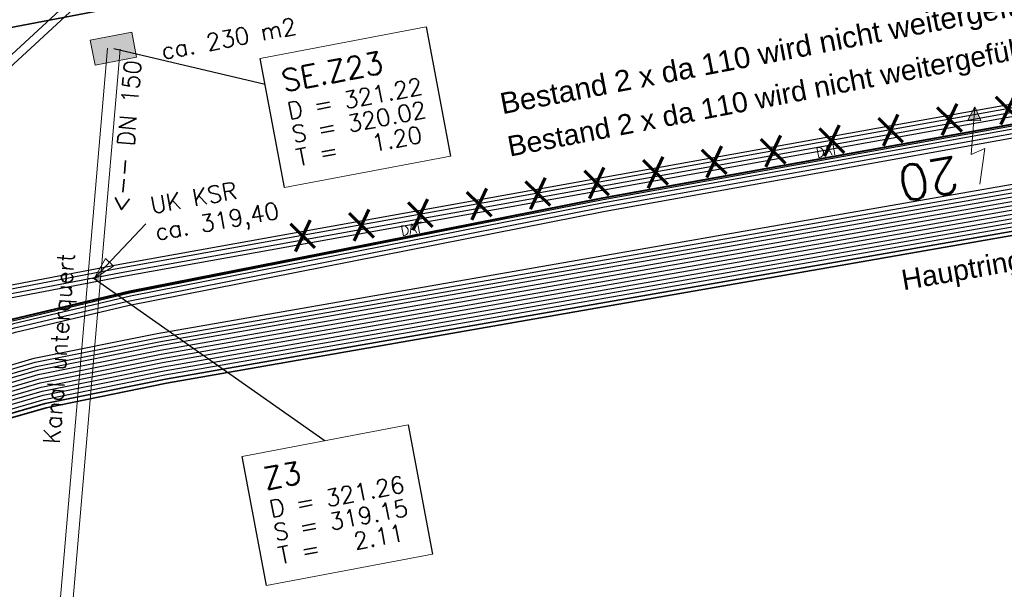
# Model space of a CAD drawing. Header units: metres. Extents: x -502 to 161, y -108 to 174.
# Tile 258 of 656: x -224 to -212, y -14 to -7. Entities that reach past the tile are written whole.
import ezdxf

# ---------------------------------------------------------------- set-up
doc = ezdxf.new("R2010")
doc.units = ezdxf.units.M
doc.header["$LTSCALE"] = 0.1
for name, color, linetype in [('BRI31-005.05-5p02-Koordinierung Lageplan 4. BA ZOB West 2022-06-15', 7, 'Continuous'), ('BRI31-005.06-5f07-Koordinierung Lageplan 4. BA ZOB Fernbusbahnh', 7, 'Continuous'), ('BRI32-005.02-5f05-Koordinierung Schemaplan 4 BA ZOB Teilbereich', 7, 'Continuous'), ('BRI32-005.03-5f06-Koordinierung Schemaplan 4 BA ZOB Teilbereich 2 Ost - Bahnhofsallee 2023-01-21', 7, 'Continuous')]:
    doc.layers.add(name, color=color, linetype=linetype)
doc.styles.add('Arial', font='arial.ttf')
doc.styles.add('Txt', font='txt_____.ttf')

# ---------------------------------------------------------------- blocks, each defined once
blk = doc.blocks.new('LP_01052')
at = {"color": 7, "linetype": 'Continuous', "lineweight": 13, "transparency": 33554687, "flags": 128}
blk.add_lwpolyline([(-0.25, 0), (0.25, 0), (0.25, 0.3), (-0.25, 0.3), (-0.25, 0)], dxfattribs=at)
at = {"color": 1, "linetype": 'Continuous', "true_color": 0xff0000, "transparency": 33554687}
blk.add_solid([(-0.25, 0), (0.25, 0), (-0.25, 0.3), (0.25, 0.3)], dxfattribs=at)
blk = doc.blocks.new('ALG_00093')
at = {"color": 1, "linetype": 'Continuous', "lineweight": 9, "true_color": 0xff0000, "transparency": 33554687, "flags": 128}
blk.add_lwpolyline([(0, 0), (0.3773, 0.09625), (0.3773, -0.09625), (0, 0)], dxfattribs=at)
blk = doc.blocks.new('10032')
at = {"color": 1, "linetype": 'Continuous', "lineweight": 20, "true_color": 0xff0000, "transparency": 33554687}
for p, q in [((3.0616, 0.631587), (2.928989, 0.227833)), ((2.928989, 0.227833), (3.10196, 0.268208)), ((3.10196, 0.268208), (2.957818, -0.279744)), ((2.957818, -0.279744), (2.917457, -0.106706)), ((2.917457, -0.106706), (3.073132, -0.129778)), ((3.073132, -0.129778), (2.957818, -0.279744))]:
    blk.add_line(p, q, dxfattribs=at)
at = {"color": 1, "linetype": 'Continuous', "true_color": 0xff0000, "transparency": 33554687}
blk.add_solid([(2.957818, -0.279744), (2.917457, -0.106706), (3.073132, -0.129778)], dxfattribs=at)
at = {"color": 1, "true_color": 0xff0000, "transparency": 33554687, "insert": (3.286721, 0.67645), "char_height": 0.42, "attachment_point": 1, "line_spacing_factor": 0.25, "style": 'Txt'}
blk.add_mtext('20', dxfattribs=at)
blk = doc.blocks.new('1000DAT')
at = {"color": 114, "linetype": 'Continuous', "lineweight": 13, "true_color": 0x00994c, "transparency": 33554687}
for p, q in [((4.589, 0.775), (4.589, 0.173)), ((5.348, 0.777), (5.795, 0.777)), ((5.561, 0.775), (5.561, 0.173)), ((5.077, 0.435), (5.312, 0.435))]:
    blk.add_line(p, q, dxfattribs=at)
at = {"color": 114, "linetype": 'Continuous', "lineweight": 13, "true_color": 0x00994c, "transparency": 33554687, "flags": 128}
blk.add_lwpolyline([(4.589, 0.775, -0.445229), (4.924, 0.474, -0.445229), (4.589, 0.173)], format="xyb", dxfattribs=at)
blk.add_lwpolyline([(4.984, 0.174), (5.199, 0.775), (5.401, 0.174)], dxfattribs=at)

msp = doc.modelspace()

# ---------------------------------------------------------------- linework, layer by layer
at = {"layer": 'BRI31-005.05-5p02-Koordinierung Lageplan 4. BA ZOB West 2022-06-15', "color": 1, "linetype": 'Continuous', "lineweight": 25, "true_color": 0xff0000, "transparency": 33554687}
for p, q in [((-222.658, -7.313), (-220.869, -7.735)), ((-222.891, -10.034), (-220.158, -11.953))]:
    msp.add_line(p, q, dxfattribs=at)
at = {"layer": 'BRI31-005.05-5p02-Koordinierung Lageplan 4. BA ZOB West 2022-06-15', "color": 1, "linetype": 'Continuous', "lineweight": 18, "true_color": 0xff0000, "transparency": 33554687}
msp.add_line((-222.891, -10.034), (-222.279, -9.386), dxfattribs=at)
at = {"layer": 'BRI31-005.05-5p02-Koordinierung Lageplan 4. BA ZOB West 2022-06-15', "color": 150, "linetype": 'Continuous', "lineweight": 18, "true_color": 0x007fff, "transparency": 33554687, "flags": 128}
for points in [[(-228.477, -11.765), (-199.932, 14.56), (-200.338, 15.001), (-228.884, -11.324)], [(-228.511, -11.661), (-200.033, 14.602), (-200.305, 14.897), (-228.782, -11.366)]]:
    msp.add_lwpolyline(points, dxfattribs=at)
at = {"layer": 'BRI31-005.05-5p02-Koordinierung Lageplan 4. BA ZOB West 2022-06-15', "color": 114, "linetype": 'Continuous', "lineweight": 25, "true_color": 0x00994c, "transparency": 33554687, "flags": 128}
msp.add_lwpolyline([(-223.857, -10.534), (-222.469, -10.204), (-218.422, -9.404), (-216.868, -9.097), (-209.502, -7.772), (-208.81, -7.649), (-208.313, -7.347), (-207.995, -6.9), (-205.934, -3.753), (-205.615, -3.164), (-205.701, -2.571), (-205.948, -1.706), (-206.263, -1.463), (-207.046, -1.363), (-207.893, -1.311), (-208.318, -0.67), (-208.036, 0.112), (-207.178, 0.571), (-205.955, 1.114), (-205.279, 1.274), (-204.444, 0.812), (-203.946, -0.018)], dxfattribs=at)
at = {"layer": 'BRI31-005.05-5p02-Koordinierung Lageplan 4. BA ZOB West 2022-06-15', "color": 1, "linetype": 'Continuous', "lineweight": 25, "true_color": 0xff0000, "transparency": 33554687, "flags": 128}
for points in [[(-204.336, 0.447), (-205.009, 0.907), (-205.852, 0.927), (-207.13, 0.483), (-207.954, 0.042), (-208.206, -0.656), (-207.823, -1.235), (-207.035, -1.263), (-206.251, -1.363), (-205.966, -1.716), (-205.72, -2.575), (-205.635, -3.161), (-205.951, -3.742), (-208.011, -6.888), (-208.327, -7.332), (-208.817, -7.63), (-209.505, -7.753), (-216.871, -9.078), (-218.426, -9.385), (-222.474, -10.185), (-223.863, -10.514), (-224.998, -10.864), (-225.339, -11.237), (-229.596, -18.171)], [(-220.926, -7.43), (-218.961, -7.057), (-218.672, -8.584), (-220.637, -8.957), (-220.926, -7.43)], [(-221.14, -12.14), (-219.175, -11.767), (-218.886, -13.294), (-220.851, -13.667), (-221.14, -12.14)]]:
    msp.add_lwpolyline(points, dxfattribs=at)
at = {"layer": 'BRI31-005.05-5p02-Koordinierung Lageplan 4. BA ZOB West 2022-06-15', "color": 250, "linetype": 'Continuous', "lineweight": 25, "true_color": 0x333333, "transparency": 33554687, "flags": 128}
for points in [[(-229.028, -18.063), (-224.761, -11.611), (-224.38, -11.205), (-223.602, -10.975), (-222.145, -10.685), (-209.311, -8.445), (-209.046, -8.378), (-208.381, -8.205), (-208.192, -7.963), (-207.677, -7.427), (-207.502, -7.253), (-205.37, -4.029), (-204.852, -3.118), (-204.806, -2.469), (-205.056, -1.392)], [(-228.975, -18.073), (-224.722, -11.642), (-224.353, -11.249), (-223.59, -11.024), (-222.136, -10.734), (-209.302, -8.494), (-208.352, -8.249), (-208.156, -7.998), (-207.641, -7.462), (-207.46, -7.28), (-205.327, -4.055), (-204.803, -3.133), (-204.756, -2.465), (-205.007, -1.381)], [(-228.922, -18.083), (-224.683, -11.673), (-224.326, -11.293), (-223.578, -11.073), (-222.127, -10.783), (-209.293, -8.543), (-208.323, -8.293), (-208.048, -8.103), (-207.533, -7.567), (-207.334, -7.361), (-205.198, -4.133), (-204.656, -3.178), (-204.606, -2.453), (-204.86, -1.348)], [(-204.958, -1.37), (-204.706, -2.461), (-204.754, -3.148), (-205.284, -4.081), (-207.418, -7.307), (-207.605, -7.497), (-208.12, -8.033), (-208.294, -8.337), (-209.284, -8.592), (-222.118, -10.832), (-223.566, -11.122), (-224.299, -11.337), (-224.644, -11.704), (-228.869, -18.093)], [(-228.816, -18.103), (-224.605, -11.735), (-224.272, -11.381), (-223.554, -11.171), (-222.109, -10.881), (-209.275, -8.641), (-208.265, -8.381), (-208.084, -8.068), (-207.569, -7.532), (-207.376, -7.334), (-205.241, -4.107), (-204.705, -3.163), (-204.656, -2.457), (-204.909, -1.359)], [(-228.763, -18.113), (-224.566, -11.766), (-224.245, -11.425), (-223.542, -11.22), (-222.1, -10.93), (-209.266, -8.69), (-208.236, -8.425), (-208.013, -8.139), (-207.292, -7.388), (-205.155, -4.159), (-204.607, -3.193), (-204.556, -2.449), (-204.811, -1.337)], [(-228.71, -18.123), (-224.527, -11.797), (-224.218, -11.469), (-223.53, -11.269), (-222.091, -10.979), (-209.257, -8.739), (-208.207, -8.469), (-208.006, -8.211), (-207.25, -7.415), (-205.112, -4.185), (-204.558, -3.208), (-204.506, -2.445), (-204.762, -1.326)], [(-228.657, -18.133), (-224.488, -11.828), (-224.191, -11.513), (-223.518, -11.318), (-222.082, -11.028), (-209.248, -8.788), (-208.178, -8.513), (-207.977, -8.256), (-207.208, -7.442), (-205.069, -4.211), (-204.509, -3.223), (-204.456, -2.441), (-204.713, -1.315)], [(-205.957, -1.713), (-205.71, -2.573), (-205.624, -3.163), (-205.943, -3.747), (-208.002, -6.893), (-208.32, -7.34), (-208.814, -7.639), (-209.503, -7.763), (-216.869, -9.088), (-218.424, -9.395), (-222.472, -10.195), (-223.861, -10.523), (-224.993, -10.873), (-225.331, -11.243), (-229.586, -18.173)], [(-205.909, -1.699), (-205.661, -2.562), (-205.572, -3.172), (-205.891, -3.759), (-207.961, -6.921), (-208.285, -7.377), (-208.796, -7.687), (-216.86, -9.137), (-218.261, -9.414), (-222.46, -10.244), (-223.848, -10.571), (-224.965, -10.917), (-225.291, -11.273), (-229.533, -18.182)], [(-229.48, -18.191), (-225.251, -11.303), (-224.937, -10.961), (-223.835, -10.619), (-222.508, -10.304), (-216.851, -9.186), (-209.477, -7.859), (-208.778, -7.735), (-208.25, -7.414), (-207.92, -6.949), (-205.848, -3.785), (-205.52, -3.181), (-205.612, -2.551), (-205.861, -1.685)], [(-229.427, -18.2), (-225.211, -11.333), (-224.909, -11.005), (-223.822, -10.667), (-222.493, -10.353), (-216.842, -9.235), (-209.476, -7.91), (-208.76, -7.783), (-208.215, -7.451), (-207.879, -6.977), (-205.761, -3.835), (-205.416, -3.199), (-205.514, -2.529), (-205.765, -1.657)], [(-228.604, -18.143), (-224.449, -11.859), (-224.164, -11.557), (-223.506, -11.367), (-222.073, -11.077), (-209.239, -8.837), (-208.149, -8.557), (-207.944, -8.294), (-207.166, -7.469), (-205.468, -3.19), (-205.563, -2.54), (-205.813, -1.671)], [(-228.551, -18.153), (-224.41, -11.89), (-224.137, -11.601), (-223.494, -11.416), (-222.064, -11.126), (-209.23, -8.886), (-208.12, -8.601), (-207.98, -8.421), (-207.951, -8.384), (-206.76, -4.77), (-206.842, -4.007), (-207.356, -1.959)], [(-228.498, -18.163), (-224.371, -11.921), (-224.11, -11.645), (-223.482, -11.465), (-222.055, -11.175), (-209.221, -8.935), (-208.918, -8.858), (-208.091, -8.645), (-207.903, -8.404), (-206.71, -4.776), (-206.792, -3.999), (-207.308, -1.947)], [(-226.226, -10.661), (-222.571, -9.961), (-209.542, -7.619), (-209.103, -7.459), (-208.739, -7.045), (-207.271, -4.951), (-207.047, -4.409), (-207.078, -4.029), (-207.478, -2.093)], [(-226.217, -10.71), (-222.562, -10.01), (-209.529, -7.667), (-209.074, -7.502), (-208.7, -7.076), (-207.227, -4.975), (-206.996, -4.417), (-207.028, -4.022), (-207.429, -2.083)], [(-226.244, -10.563), (-222.589, -9.863), (-209.568, -7.523), (-209.161, -7.373), (-208.817, -6.983), (-207.359, -4.903), (-207.149, -4.393), (-207.178, -4.043), (-207.576, -2.113)], [(-207.527, -2.103), (-207.128, -4.036), (-207.098, -4.401), (-207.315, -4.927), (-208.778, -7.014), (-209.132, -7.416), (-209.555, -7.571), (-222.58, -9.912), (-226.235, -10.612)]]:
    msp.add_lwpolyline(points, dxfattribs=at)
at = {"layer": 'BRI31-005.05-5p02-Koordinierung Lageplan 4. BA ZOB West 2022-06-15', "color": 190, "linetype": 'Continuous', "lineweight": 35, "true_color": 0x7f00ff, "transparency": 33554687, "flags": 128}
for points in [[(-228.445, -18.173), (-224.332, -11.952), (-224.083, -11.689), (-223.47, -11.514), (-222.046, -11.224), (-209.212, -8.984), (-208.062, -8.689), (-207.433, -7.882), (-207.124, -7.496), (-205.026, -4.237), (-204.46, -3.238), (-204.406, -2.437), (-204.664, -1.304)], [(-228.392, -18.183), (-224.293, -11.983), (-224.056, -11.733), (-223.458, -11.563), (-222.037, -11.273), (-209.203, -9.033), (-208.033, -8.733), (-207.394, -7.913), (-207.082, -7.523), (-204.983, -4.263), (-204.411, -3.253), (-204.356, -2.433), (-204.615, -1.293)]]:
    msp.add_lwpolyline(points, dxfattribs=at)
at = {"layer": 'BRI31-005.05-5p02-Koordinierung Lageplan 4. BA ZOB West 2022-06-15', "color": 3, "linetype": 'Continuous', "lineweight": 35, "true_color": 0x00ff00, "transparency": 33554687, "flags": 128}
msp.add_lwpolyline([(-220.969, -6.358, 0.037781), (-221.937, -6.618, -0.037556), (-222.905, -6.879), (-236.323, -9.436, -0.02249), (-238.103, -9.693, 0.147059), (-254.077, -16.267), (-259.031, -20.293)], format="xyb", dxfattribs=at)
at = {"layer": 'BRI31-005.05-5p02-Koordinierung Lageplan 4. BA ZOB West 2022-06-15', "color": 7, "linetype": 'Continuous', "lineweight": 18, "transparency": 33554687, "flags": 128}
for points in [[(-220.926, -7.43), (-218.961, -7.057), (-218.672, -8.584), (-220.637, -8.957), (-220.926, -7.43)], [(-221.14, -12.14), (-219.175, -11.767), (-218.886, -13.294), (-220.851, -13.667), (-221.14, -12.14)]]:
    msp.add_lwpolyline(points, dxfattribs=at)
at = {"layer": 'BRI31-005.05-5p02-Koordinierung Lageplan 4. BA ZOB West 2022-06-15', "color": 1, "linetype": 'Continuous', "lineweight": 18, "true_color": 0xff0000, "transparency": 33554687, "flags": 128}
for points in [[(-222.733, -7.307), (-222.966, -10.028), (-222.816, -10.04), (-222.583, -7.319)], [(-222.966, -10.028), (-223.657, -18.088), (-223.507, -18.1), (-222.816, -10.04)]]:
    msp.add_lwpolyline(points, dxfattribs=at)
at = {"layer": 'BRI31-005.06-5f07-Koordinierung Lageplan 4. BA ZOB Fernbusbahnh', "color": 1, "linetype": 'Continuous', "lineweight": 25, "true_color": 0xff0000, "transparency": 33554687}
for p, q in [((-222.658, -7.313), (-220.869, -7.735)), ((-222.891, -10.034), (-220.158, -11.953))]:
    msp.add_line(p, q, dxfattribs=at)
at = {"layer": 'BRI31-005.06-5f07-Koordinierung Lageplan 4. BA ZOB Fernbusbahnh', "color": 1, "linetype": 'Continuous', "lineweight": 13, "true_color": 0xff0000, "transparency": 33554687}
msp.add_line((-222.891, -10.034, 319.15), (-222.279, -9.386), dxfattribs=at)
at = {"layer": 'BRI31-005.06-5f07-Koordinierung Lageplan 4. BA ZOB Fernbusbahnh', "color": 7, "linetype": 'Continuous', "lineweight": 18, "transparency": 33554687, "flags": 128}
for points in [[(-220.926, -7.43), (-218.961, -7.057), (-218.672, -8.584), (-220.637, -8.957), (-220.926, -7.43)], [(-221.14, -12.14), (-219.175, -11.767), (-218.886, -13.294), (-220.851, -13.667), (-221.14, -12.14)]]:
    msp.add_lwpolyline(points, dxfattribs=at)
at = {"layer": 'BRI31-005.06-5f07-Koordinierung Lageplan 4. BA ZOB Fernbusbahnh', "color": 1, "linetype": 'Continuous', "lineweight": 25, "true_color": 0xff0000, "transparency": 33554687, "flags": 128}
for points in [[(-220.926, -7.43), (-218.961, -7.057), (-218.672, -8.584), (-220.637, -8.957), (-220.926, -7.43)], [(-221.14, -12.14), (-219.175, -11.767), (-218.886, -13.294), (-220.851, -13.667), (-221.14, -12.14)]]:
    msp.add_lwpolyline(points, dxfattribs=at)
at = {"layer": 'BRI31-005.06-5f07-Koordinierung Lageplan 4. BA ZOB Fernbusbahnh', "color": 1, "linetype": 'Continuous', "lineweight": 13, "true_color": 0xff0000, "transparency": 33554687, "flags": 128}
for points in [[(-222.733, -7.307), (-222.966, -10.028), (-222.816, -10.04), (-222.583, -7.319)], [(-222.966, -10.028), (-223.657, -18.088), (-223.507, -18.1), (-222.816, -10.04)]]:
    msp.add_lwpolyline(points, dxfattribs=at)
at = {"layer": 'BRI32-005.02-5f05-Koordinierung Schemaplan 4 BA ZOB Teilbereich', "color": 250, "linetype": 'Continuous', "lineweight": 25, "true_color": 0x333333, "transparency": 33554687, "flags": 128}
for points in [[(-229.028, -18.063), (-224.761, -11.611), (-224.38, -11.205), (-223.602, -10.975), (-222.145, -10.685), (-209.311, -8.445), (-209.046, -8.378), (-208.381, -8.205), (-208.192, -7.963), (-207.677, -7.427), (-207.502, -7.253), (-205.37, -4.029), (-204.852, -3.118), (-204.806, -2.469), (-205.056, -1.392)], [(-228.975, -18.073), (-224.722, -11.642), (-224.353, -11.249), (-223.59, -11.024), (-222.136, -10.734), (-209.302, -8.494), (-208.352, -8.249), (-208.156, -7.998), (-207.641, -7.462), (-207.46, -7.28), (-205.327, -4.055), (-204.803, -3.133), (-204.756, -2.465), (-205.007, -1.381)], [(-228.922, -18.083), (-224.683, -11.673), (-224.326, -11.293), (-223.578, -11.073), (-222.127, -10.783), (-209.293, -8.543), (-208.323, -8.293), (-208.048, -8.103), (-207.533, -7.567), (-207.334, -7.361), (-205.198, -4.133), (-204.656, -3.178), (-204.606, -2.453), (-204.86, -1.348)], [(-204.958, -1.37), (-204.706, -2.461), (-204.754, -3.148), (-205.284, -4.081), (-207.418, -7.307), (-207.605, -7.497), (-208.12, -8.033), (-208.294, -8.337), (-209.284, -8.592), (-222.118, -10.832), (-223.566, -11.122), (-224.299, -11.337), (-224.644, -11.704), (-228.869, -18.093)], [(-228.816, -18.103), (-224.605, -11.735), (-224.272, -11.381), (-223.554, -11.171), (-222.109, -10.881), (-209.275, -8.641), (-208.265, -8.381), (-208.084, -8.068), (-207.569, -7.532), (-207.376, -7.334), (-205.241, -4.107), (-204.705, -3.163), (-204.656, -2.457), (-204.909, -1.359)], [(-228.763, -18.113), (-224.566, -11.766), (-224.245, -11.425), (-223.542, -11.22), (-222.1, -10.93), (-209.266, -8.69), (-208.236, -8.425), (-208.013, -8.139), (-207.292, -7.388), (-205.155, -4.159), (-204.607, -3.193), (-204.556, -2.449), (-204.811, -1.337)], [(-229.48, -18.191), (-225.251, -11.303), (-224.937, -10.961), (-223.835, -10.619), (-222.508, -10.304), (-216.851, -9.186), (-209.477, -7.859), (-208.778, -7.735), (-208.25, -7.414), (-207.92, -6.949), (-205.848, -3.785), (-205.52, -3.181), (-205.612, -2.551), (-205.861, -1.685)], [(-229.427, -18.2), (-225.211, -11.333), (-224.909, -11.005), (-223.822, -10.667), (-222.493, -10.353), (-216.842, -9.235), (-209.476, -7.91), (-208.76, -7.783), (-208.215, -7.451), (-207.879, -6.977), (-205.761, -3.835), (-205.416, -3.199), (-205.514, -2.529), (-205.765, -1.657)], [(-228.551, -18.153), (-224.41, -11.89), (-224.137, -11.601), (-223.494, -11.416), (-222.064, -11.126), (-209.23, -8.886), (-208.12, -8.601), (-207.98, -8.421), (-207.951, -8.384), (-206.76, -4.77), (-206.842, -4.007), (-207.356, -1.959)], [(-228.498, -18.163), (-224.371, -11.921), (-224.11, -11.645), (-223.482, -11.465), (-222.055, -11.175), (-209.221, -8.935), (-208.918, -8.858), (-208.091, -8.645), (-207.903, -8.404), (-206.71, -4.776), (-206.792, -3.999), (-207.308, -1.947)]]:
    msp.add_lwpolyline(points, dxfattribs=at)
at = {"layer": 'BRI32-005.02-5f05-Koordinierung Schemaplan 4 BA ZOB Teilbereich', "color": 190, "linetype": 'Continuous', "lineweight": 35, "true_color": 0x7f00ff, "transparency": 33554687, "flags": 128}
for points in [[(-228.445, -18.173), (-224.332, -11.952), (-224.083, -11.689), (-223.47, -11.514), (-222.046, -11.224), (-209.212, -8.984), (-208.062, -8.689), (-207.433, -7.882), (-207.124, -7.496), (-205.026, -4.237), (-204.46, -3.238), (-204.406, -2.437), (-204.664, -1.304)], [(-228.392, -18.183), (-224.293, -11.983), (-224.056, -11.733), (-223.458, -11.563), (-222.037, -11.273), (-209.203, -9.033), (-208.033, -8.733), (-207.394, -7.913), (-207.082, -7.523), (-204.983, -4.263), (-204.411, -3.253), (-204.356, -2.433), (-204.615, -1.293)]]:
    msp.add_lwpolyline(points, dxfattribs=at)

# ---------------------------------------------------------------- block references
at = {"layer": 'BRI31-005.06-5f07-Koordinierung Lageplan 4. BA ZOB Fernbusbahnh', "color": 7, "transparency": 33554687}
for name, p, rotation in [('LP_01052', (-222.692, -7.166), 190.796305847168), ('10032', (-209.505, -7.753), 190.1973449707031)]:
    msp.add_blockref(name, p, dxfattribs=dict(at, rotation=rotation))
for name, p, xscale, yscale, zscale, rotation in [('1000DAT', (-215.212, -8.8), 0.2000000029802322, 0.2000000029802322, 0.2000000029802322, 10.19734325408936), ('1000DAT', (-220.123, -9.741), 0.2000000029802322, 0.2000000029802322, 0.2000000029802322, 11.18191223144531), ('ALG_00093', (-222.891, -10.034), 0.699999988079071, 0.699999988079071, 0.699999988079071, 46.64712181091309)]:
    msp.add_blockref(name, p, dxfattribs=dict(at, xscale=xscale, yscale=yscale, zscale=zscale, rotation=rotation))

# ---------------------------------------------------------------- texts
at = {"layer": 'BRI31-005.05-5p02-Koordinierung Lageplan 4. BA ZOB West 2022-06-15', "color": 7, "transparency": 33554687, "attachment_point": 1, "line_spacing_factor": 0.25, "style": 'Arial'}
for s, insert, char_height, rotation in [('Bestand 2 x da 110 wird nicht weitergeführt', (-218.106, -7.845), 0.25, 10.8419), ('Hauptring Bestand 2 x da 110', (-213.353, -9.937), 0.24, 9.9005)]:
    msp.add_mtext(s, dxfattribs=dict(at, insert=insert, char_height=char_height, rotation=rotation))
at = {"layer": 'BRI31-005.05-5p02-Koordinierung Lageplan 4. BA ZOB West 2022-06-15', "color": 1, "true_color": 0xff0000, "transparency": 33554687, "attachment_point": 1, "line_spacing_factor": 0.25, "style": 'Txt'}
for s, insert, char_height, rotation in [('ca. 230 m2', (-222.113, -7.248), 0.2, 10.7961), ('SE.Z23', (-220.693, -7.57), 0.26, 10.737), ('D = 321.22', (-220.619, -7.957), 0.2, 10.737), ('<-- DN 150', (-222.685, -9.243), 0.2, 85.1057), ('S = 320.02', (-220.567, -8.233), 0.2, 10.737), ('T =   1.20', (-220.515, -8.508), 0.2, 10.737), ('UK KSR', (-222.242, -9.073), 0.2, 10.1903), ('ca. 319,40', (-222.185, -9.388), 0.2, 10.1903), ('Kanal unterquert', (-223.498, -11.983), 0.2, 85.5548), ('Z3', (-220.907, -12.28), 0.26, 10.737), ('D = 321.26', (-220.833, -12.667), 0.2, 10.737), ('S = 319.15', (-220.781, -12.943), 0.2, 10.737), ('T =   2.11', (-220.729, -13.218), 0.2, 10.737)]:
    msp.add_mtext(s, dxfattribs=dict(at, insert=insert, char_height=char_height, rotation=rotation))
at = {"layer": 'BRI31-005.05-5p02-Koordinierung Lageplan 4. BA ZOB West 2022-06-15', "color": 251, "true_color": 0x5b5b5b, "transparency": 33554687, "insert": (-218.017, -8.356), "char_height": 0.24, "attachment_point": 1, "rotation": 10.8419, "line_spacing_factor": 0.25, "style": 'Arial'}
msp.add_mtext('Bestand 2 x da 110 wird nicht weitergeführt', dxfattribs=at)
at = {"layer": 'BRI31-005.05-5p02-Koordinierung Lageplan 4. BA ZOB West 2022-06-15', "color": 2, "true_color": 0xffff00, "transparency": 33554687, "insert": (-220.661, -9.233), "char_height": 0.5, "attachment_point": 1, "rotation": 10.1903, "line_spacing_factor": 0.25, "style": 'Txt'}
msp.add_mtext('x x x x x x x x x x x x x x x', dxfattribs=at)
at = {"layer": 'BRI31-005.06-5f07-Koordinierung Lageplan 4. BA ZOB Fernbusbahnh', "color": 7, "transparency": 33554687, "attachment_point": 1, "line_spacing_factor": 0.25, "style": 'Arial'}
for s, insert, char_height, rotation in [('Bestand 2 x da 110 wird nicht weitergeführt', (-218.106, -7.845), 0.25, 10.8419), ('Hauptring Bestand 2 x da 110', (-213.353, -9.937), 0.24, 9.9005)]:
    msp.add_mtext(s, dxfattribs=dict(at, insert=insert, char_height=char_height, rotation=rotation))
at = {"layer": 'BRI31-005.06-5f07-Koordinierung Lageplan 4. BA ZOB Fernbusbahnh', "color": 1, "true_color": 0xff0000, "transparency": 33554687, "attachment_point": 1, "line_spacing_factor": 0.25, "style": 'Txt'}
for s, insert, char_height, rotation in [('ca. 230 m2', (-222.113, -7.248), 0.2, 10.7961), ('SE.Z23', (-220.693, -7.57), 0.26, 10.737), ('D = 321.22', (-220.619, -7.957), 0.2, 10.737), ('<-- DN 150', (-222.685, -9.243), 0.2, 85.1057), ('<-- DN 150', (-222.685, -9.243), 0.2, 85.1057), ('S = 320.02', (-220.567, -8.233), 0.2, 10.737), ('T =   1.20', (-220.515, -8.508), 0.2, 10.737), ('UK KSR', (-222.242, -9.073), 0.2, 10.1903), ('UK KSR', (-222.242, -9.073), 0.2, 10.1903), ('ca. 319,40', (-222.185, -9.388), 0.2, 10.1903), ('ca. 319,40', (-222.185, -9.388), 0.2, 10.1903), ('Kanal unterquert', (-223.498, -11.983), 0.2, 85.5548), ('Kanal unterquert', (-223.498, -11.983), 0.2, 85.5548), ('Z3', (-220.907, -12.28), 0.26, 10.737), ('D = 321.26', (-220.833, -12.667), 0.2, 10.737), ('S = 319.15', (-220.781, -12.943), 0.2, 10.737), ('T =   2.11', (-220.729, -13.218), 0.2, 10.737)]:
    msp.add_mtext(s, dxfattribs=dict(at, insert=insert, char_height=char_height, rotation=rotation))
at = {"layer": 'BRI31-005.06-5f07-Koordinierung Lageplan 4. BA ZOB Fernbusbahnh', "color": 251, "true_color": 0x5b5b5b, "transparency": 33554687, "insert": (-218.017, -8.356), "char_height": 0.24, "attachment_point": 1, "rotation": 10.8419, "line_spacing_factor": 0.25, "style": 'Arial'}
msp.add_mtext('Bestand 2 x da 110 wird nicht weitergeführt', dxfattribs=at)

# ---------------------------------------------------------------- next in the draw order: wipeouts: each hides what was drawn before it
at = {"color": 255, "linetype": 'Continuous', "lineweight": 5, "transparency": 33554687}
for points in [[(-220.926, -7.43), (-218.961, -7.057), (-218.672, -8.584), (-220.637, -8.957)], [(-221.14, -12.14), (-219.175, -11.767), (-218.886, -13.294), (-220.851, -13.667)]]:
    msp.add_wipeout(points, dxfattribs=at).dxf.layer = 'BRI31-005.06-5f07-Koordinierung Lageplan 4. BA ZOB Fernbusbahnh'

# ---------------------------------------------------------------- next in the draw order: linework, layer by layer
at = {"layer": 'BRI31-005.06-5f07-Koordinierung Lageplan 4. BA ZOB Fernbusbahnh', "color": 1, "linetype": 'Continuous', "lineweight": 20, "true_color": 0xff0000, "transparency": 33554687}
for p, q in [((-222.658, -7.313), (-220.869, -7.735)), ((-222.891, -10.034), (-220.158, -11.953))]:
    msp.add_line(p, q, dxfattribs=at)
at = {"layer": 'BRI31-005.06-5f07-Koordinierung Lageplan 4. BA ZOB Fernbusbahnh', "color": 150, "linetype": 'Continuous', "lineweight": 13, "true_color": 0x007fff, "transparency": 33554687, "flags": 128}
for points in [[(-228.477, -11.765), (-199.932, 14.56), (-200.338, 15.001), (-228.884, -11.324)], [(-228.511, -11.661), (-200.033, 14.602), (-200.305, 14.897), (-228.782, -11.366)]]:
    msp.add_lwpolyline(points, dxfattribs=at)
at = {"layer": 'BRI31-005.06-5f07-Koordinierung Lageplan 4. BA ZOB Fernbusbahnh', "color": 114, "linetype": 'Continuous', "lineweight": 20, "true_color": 0x00994c, "transparency": 33554687, "flags": 128}
msp.add_lwpolyline([(-223.857, -10.534), (-222.469, -10.204), (-218.422, -9.404), (-216.868, -9.097), (-209.502, -7.772), (-208.81, -7.649), (-208.313, -7.347), (-207.995, -6.9), (-205.934, -3.753), (-205.615, -3.164), (-205.701, -2.571), (-205.948, -1.706), (-206.263, -1.463), (-207.046, -1.363), (-207.893, -1.311), (-208.318, -0.67), (-208.036, 0.112), (-207.178, 0.571), (-205.955, 1.114), (-205.279, 1.274), (-204.444, 0.812), (-203.946, -0.018)], dxfattribs=at)
at = {"layer": 'BRI31-005.06-5f07-Koordinierung Lageplan 4. BA ZOB Fernbusbahnh', "color": 1, "linetype": 'Continuous', "lineweight": 20, "true_color": 0xff0000, "transparency": 33554687, "flags": 128}
for points in [[(-204.336, 0.447), (-205.009, 0.907), (-205.852, 0.927), (-207.13, 0.483), (-207.954, 0.042), (-208.206, -0.656), (-207.823, -1.235), (-207.035, -1.263), (-206.251, -1.363), (-205.966, -1.716), (-205.72, -2.575), (-205.635, -3.161), (-205.951, -3.742), (-208.011, -6.888), (-208.327, -7.332), (-208.817, -7.63), (-209.505, -7.753), (-216.871, -9.078), (-218.426, -9.385), (-222.474, -10.185), (-223.863, -10.514), (-224.998, -10.864), (-225.339, -11.237), (-229.596, -18.171)], [(-220.926, -7.43), (-218.961, -7.057), (-218.672, -8.584), (-220.637, -8.957), (-220.926, -7.43)], [(-221.14, -12.14), (-219.175, -11.767), (-218.886, -13.294), (-220.851, -13.667), (-221.14, -12.14)]]:
    msp.add_lwpolyline(points, dxfattribs=at)
at = {"layer": 'BRI31-005.06-5f07-Koordinierung Lageplan 4. BA ZOB Fernbusbahnh', "color": 250, "linetype": 'Continuous', "lineweight": 20, "true_color": 0x333333, "transparency": 33554687, "flags": 128}
for points in [[(-229.028, -18.063), (-224.761, -11.611), (-224.38, -11.205), (-223.602, -10.975), (-222.145, -10.685), (-209.311, -8.445), (-209.046, -8.378), (-208.381, -8.205), (-208.192, -7.963), (-207.677, -7.427), (-207.502, -7.253), (-205.37, -4.029), (-204.852, -3.118), (-204.806, -2.469), (-205.056, -1.392)], [(-228.975, -18.073), (-224.722, -11.642), (-224.353, -11.249), (-223.59, -11.024), (-222.136, -10.734), (-209.302, -8.494), (-208.352, -8.249), (-208.156, -7.998), (-207.641, -7.462), (-207.46, -7.28), (-205.327, -4.055), (-204.803, -3.133), (-204.756, -2.465), (-205.007, -1.381)], [(-228.922, -18.083), (-224.683, -11.673), (-224.326, -11.293), (-223.578, -11.073), (-222.127, -10.783), (-209.293, -8.543), (-208.323, -8.293), (-208.048, -8.103), (-207.533, -7.567), (-207.334, -7.361), (-205.198, -4.133), (-204.656, -3.178), (-204.606, -2.453), (-204.86, -1.348)], [(-204.958, -1.37), (-204.706, -2.461), (-204.754, -3.148), (-205.284, -4.081), (-207.418, -7.307), (-207.605, -7.497), (-208.12, -8.033), (-208.294, -8.337), (-209.284, -8.592), (-222.118, -10.832), (-223.566, -11.122), (-224.299, -11.337), (-224.644, -11.704), (-228.869, -18.093)], [(-228.816, -18.103), (-224.605, -11.735), (-224.272, -11.381), (-223.554, -11.171), (-222.109, -10.881), (-209.275, -8.641), (-208.265, -8.381), (-208.084, -8.068), (-207.569, -7.532), (-207.376, -7.334), (-205.241, -4.107), (-204.705, -3.163), (-204.656, -2.457), (-204.909, -1.359)], [(-228.763, -18.113), (-224.566, -11.766), (-224.245, -11.425), (-223.542, -11.22), (-222.1, -10.93), (-209.266, -8.69), (-208.236, -8.425), (-208.013, -8.139), (-207.292, -7.388), (-205.155, -4.159), (-204.607, -3.193), (-204.556, -2.449), (-204.811, -1.337)], [(-228.71, -18.123), (-224.527, -11.797), (-224.218, -11.469), (-223.53, -11.269), (-222.091, -10.979), (-209.257, -8.739), (-208.207, -8.469), (-208.006, -8.211), (-207.25, -7.415), (-205.112, -4.185), (-204.558, -3.208), (-204.506, -2.445), (-204.762, -1.326)], [(-228.657, -18.133), (-224.488, -11.828), (-224.191, -11.513), (-223.518, -11.318), (-222.082, -11.028), (-209.248, -8.788), (-208.178, -8.513), (-207.977, -8.256), (-207.208, -7.442), (-205.069, -4.211), (-204.509, -3.223), (-204.456, -2.441), (-204.713, -1.315)], [(-205.957, -1.713), (-205.71, -2.573), (-205.624, -3.163), (-205.943, -3.747), (-208.002, -6.893), (-208.32, -7.34), (-208.814, -7.639), (-209.503, -7.763), (-216.869, -9.088), (-218.424, -9.395), (-222.472, -10.195), (-223.861, -10.523), (-224.993, -10.873), (-225.331, -11.243), (-229.586, -18.173)], [(-205.909, -1.699), (-205.661, -2.562), (-205.572, -3.172), (-205.891, -3.759), (-207.961, -6.921), (-208.285, -7.377), (-208.796, -7.687), (-216.86, -9.137), (-218.261, -9.414), (-222.46, -10.244), (-223.848, -10.571), (-224.965, -10.917), (-225.291, -11.273), (-229.533, -18.182)], [(-229.48, -18.191), (-225.251, -11.303), (-224.937, -10.961), (-223.835, -10.619), (-222.508, -10.304), (-216.851, -9.186), (-209.477, -7.859), (-208.778, -7.735), (-208.25, -7.414), (-207.92, -6.949), (-205.848, -3.785), (-205.52, -3.181), (-205.612, -2.551), (-205.861, -1.685)], [(-229.427, -18.2), (-225.211, -11.333), (-224.909, -11.005), (-223.822, -10.667), (-222.493, -10.353), (-216.842, -9.235), (-209.476, -7.91), (-208.76, -7.783), (-208.215, -7.451), (-207.879, -6.977), (-205.761, -3.835), (-205.416, -3.199), (-205.514, -2.529), (-205.765, -1.657)], [(-228.604, -18.143), (-224.449, -11.859), (-224.164, -11.557), (-223.506, -11.367), (-222.073, -11.077), (-209.239, -8.837), (-208.149, -8.557), (-207.944, -8.294), (-207.166, -7.469), (-205.468, -3.19), (-205.563, -2.54), (-205.813, -1.671)], [(-228.551, -18.153), (-224.41, -11.89), (-224.137, -11.601), (-223.494, -11.416), (-222.064, -11.126), (-209.23, -8.886), (-208.12, -8.601), (-207.98, -8.421), (-207.951, -8.384), (-206.76, -4.77), (-206.842, -4.007), (-207.356, -1.959)], [(-228.498, -18.163), (-224.371, -11.921), (-224.11, -11.645), (-223.482, -11.465), (-222.055, -11.175), (-209.221, -8.935), (-208.918, -8.858), (-208.091, -8.645), (-207.903, -8.404), (-206.71, -4.776), (-206.792, -3.999), (-207.308, -1.947)], [(-226.226, -10.661), (-222.571, -9.961), (-209.542, -7.619), (-209.103, -7.459), (-208.739, -7.045), (-207.271, -4.951), (-207.047, -4.409), (-207.078, -4.029), (-207.478, -2.093)], [(-226.217, -10.71), (-222.562, -10.01), (-209.529, -7.667), (-209.074, -7.502), (-208.7, -7.076), (-207.227, -4.975), (-206.996, -4.417), (-207.028, -4.022), (-207.429, -2.083)], [(-226.244, -10.563), (-222.589, -9.863), (-209.568, -7.523), (-209.161, -7.373), (-208.817, -6.983), (-207.359, -4.903), (-207.149, -4.393), (-207.178, -4.043), (-207.576, -2.113)], [(-207.527, -2.103), (-207.128, -4.036), (-207.098, -4.401), (-207.315, -4.927), (-208.778, -7.014), (-209.132, -7.416), (-209.555, -7.571), (-222.58, -9.912), (-226.235, -10.612)]]:
    msp.add_lwpolyline(points, dxfattribs=at)
at = {"layer": 'BRI31-005.06-5f07-Koordinierung Lageplan 4. BA ZOB Fernbusbahnh', "color": 190, "linetype": 'Continuous', "lineweight": 30, "true_color": 0x7f00ff, "transparency": 33554687, "flags": 128}
for points in [[(-228.445, -18.173), (-224.332, -11.952), (-224.083, -11.689), (-223.47, -11.514), (-222.046, -11.224), (-209.212, -8.984), (-208.062, -8.689), (-207.433, -7.882), (-207.124, -7.496), (-205.026, -4.237), (-204.46, -3.238), (-204.406, -2.437), (-204.664, -1.304)], [(-228.392, -18.183), (-224.293, -11.983), (-224.056, -11.733), (-223.458, -11.563), (-222.037, -11.273), (-209.203, -9.033), (-208.033, -8.733), (-207.394, -7.913), (-207.082, -7.523), (-204.983, -4.263), (-204.411, -3.253), (-204.356, -2.433), (-204.615, -1.293)]]:
    msp.add_lwpolyline(points, dxfattribs=at)
at = {"layer": 'BRI31-005.06-5f07-Koordinierung Lageplan 4. BA ZOB Fernbusbahnh', "color": 3, "linetype": 'Continuous', "lineweight": 30, "true_color": 0x00ff00, "transparency": 33554687, "flags": 128}
msp.add_lwpolyline([(-220.969, -6.358, 0.037781), (-221.937, -6.618, -0.037556), (-222.905, -6.879), (-236.323, -9.436, -0.02249), (-238.103, -9.693, 0.147059), (-254.077, -16.267), (-259.031, -20.293)], format="xyb", dxfattribs=at)
at = {"layer": 'BRI31-005.06-5f07-Koordinierung Lageplan 4. BA ZOB Fernbusbahnh', "color": 7, "linetype": 'Continuous', "lineweight": 13, "transparency": 33554687, "flags": 128}
for points in [[(-220.926, -7.43), (-218.961, -7.057), (-218.672, -8.584), (-220.637, -8.957), (-220.926, -7.43)], [(-221.14, -12.14), (-219.175, -11.767), (-218.886, -13.294), (-220.851, -13.667), (-221.14, -12.14)]]:
    msp.add_lwpolyline(points, dxfattribs=at)
at = {"layer": 'BRI32-005.03-5f06-Koordinierung Schemaplan 4 BA ZOB Teilbereich 2 Ost - Bahnhofsallee 2023-01-21', "color": 250, "linetype": 'Continuous', "lineweight": 20, "true_color": 0x333333, "transparency": 33554687, "flags": 128}
for points in [[(-229.028, -18.063), (-224.761, -11.611), (-224.38, -11.205), (-223.602, -10.975), (-222.145, -10.685), (-209.311, -8.445), (-209.046, -8.378), (-208.381, -8.205), (-208.192, -7.963), (-207.677, -7.427), (-207.502, -7.253), (-205.37, -4.029), (-204.852, -3.118), (-204.806, -2.469), (-205.056, -1.392)], [(-228.975, -18.073), (-224.722, -11.642), (-224.353, -11.249), (-223.59, -11.024), (-222.136, -10.734), (-209.302, -8.494), (-208.352, -8.249), (-208.156, -7.998), (-207.641, -7.462), (-207.46, -7.28), (-205.327, -4.055), (-204.803, -3.133), (-204.756, -2.465), (-205.007, -1.381)], [(-228.922, -18.083), (-224.683, -11.673), (-224.326, -11.293), (-223.578, -11.073), (-222.127, -10.783), (-209.293, -8.543), (-208.323, -8.293), (-208.048, -8.103), (-207.533, -7.567), (-207.334, -7.361), (-205.198, -4.133), (-204.656, -3.178), (-204.606, -2.453), (-204.86, -1.348)], [(-204.958, -1.37), (-204.706, -2.461), (-204.754, -3.148), (-205.284, -4.081), (-207.418, -7.307), (-207.605, -7.497), (-208.12, -8.033), (-208.294, -8.337), (-209.284, -8.592), (-222.118, -10.832), (-223.566, -11.122), (-224.299, -11.337), (-224.644, -11.704), (-228.869, -18.093)], [(-228.816, -18.103), (-224.605, -11.735), (-224.272, -11.381), (-223.554, -11.171), (-222.109, -10.881), (-209.275, -8.641), (-208.265, -8.381), (-208.084, -8.068), (-207.569, -7.532), (-207.376, -7.334), (-205.241, -4.107), (-204.705, -3.163), (-204.656, -2.457), (-204.909, -1.359)], [(-228.763, -18.113), (-224.566, -11.766), (-224.245, -11.425), (-223.542, -11.22), (-222.1, -10.93), (-209.266, -8.69), (-208.236, -8.425), (-208.013, -8.139), (-207.292, -7.388), (-205.155, -4.159), (-204.607, -3.193), (-204.556, -2.449), (-204.811, -1.337)], [(-228.71, -18.123), (-224.527, -11.797), (-224.218, -11.469), (-223.53, -11.269), (-222.091, -10.979), (-209.257, -8.739), (-208.207, -8.469), (-208.006, -8.211), (-207.25, -7.415), (-205.112, -4.185), (-204.558, -3.208), (-204.506, -2.445), (-204.762, -1.326)], [(-228.657, -18.133), (-224.488, -11.828), (-224.191, -11.513), (-223.518, -11.318), (-222.082, -11.028), (-209.248, -8.788), (-208.178, -8.513), (-207.977, -8.256), (-207.208, -7.442), (-205.069, -4.211), (-204.509, -3.223), (-204.456, -2.441), (-204.713, -1.315)], [(-229.48, -18.191), (-225.251, -11.303), (-224.937, -10.961), (-223.835, -10.619), (-222.508, -10.304), (-216.851, -9.186), (-209.477, -7.859), (-208.778, -7.735), (-208.25, -7.414), (-207.92, -6.949), (-205.848, -3.785), (-205.52, -3.181), (-205.612, -2.551), (-205.861, -1.685)], [(-229.427, -18.2), (-225.211, -11.333), (-224.909, -11.005), (-223.822, -10.667), (-222.493, -10.353), (-216.842, -9.235), (-209.476, -7.91), (-208.76, -7.783), (-208.215, -7.451), (-207.879, -6.977), (-205.761, -3.835), (-205.416, -3.199), (-205.514, -2.529), (-205.765, -1.657)], [(-228.551, -18.153), (-224.41, -11.89), (-224.137, -11.601), (-223.494, -11.416), (-222.064, -11.126), (-209.23, -8.886), (-208.12, -8.601), (-207.98, -8.421), (-207.951, -8.384), (-206.76, -4.77), (-206.842, -4.007), (-207.356, -1.959)], [(-228.498, -18.163), (-224.371, -11.921), (-224.11, -11.645), (-223.482, -11.465), (-222.055, -11.175), (-209.221, -8.935), (-208.918, -8.858), (-208.091, -8.645), (-207.903, -8.404), (-206.71, -4.776), (-206.792, -3.999), (-207.308, -1.947)]]:
    msp.add_lwpolyline(points, dxfattribs=at)
at = {"layer": 'BRI32-005.03-5f06-Koordinierung Schemaplan 4 BA ZOB Teilbereich 2 Ost - Bahnhofsallee 2023-01-21', "color": 190, "linetype": 'Continuous', "lineweight": 30, "true_color": 0x7f00ff, "transparency": 33554687, "flags": 128}
for points in [[(-228.445, -18.173), (-224.332, -11.952), (-224.083, -11.689), (-223.47, -11.514), (-222.046, -11.224), (-209.212, -8.984), (-208.062, -8.689), (-207.433, -7.882), (-207.124, -7.496), (-205.026, -4.237), (-204.46, -3.238), (-204.406, -2.437), (-204.664, -1.304)], [(-228.392, -18.183), (-224.293, -11.983), (-224.056, -11.733), (-223.458, -11.563), (-222.037, -11.273), (-209.203, -9.033), (-208.033, -8.733), (-207.394, -7.913), (-207.082, -7.523), (-204.983, -4.263), (-204.411, -3.253), (-204.356, -2.433), (-204.615, -1.293)]]:
    msp.add_lwpolyline(points, dxfattribs=at)

# ---------------------------------------------------------------- next in the draw order: texts
at = {"layer": 'BRI31-005.06-5f07-Koordinierung Lageplan 4. BA ZOB Fernbusbahnh', "color": 1, "true_color": 0xff0000, "transparency": 33554687, "attachment_point": 1, "line_spacing_factor": 0.25, "style": 'Txt'}
for s, insert, char_height, rotation in [('ca. 230 m2', (-222.113, -7.248), 0.2, 10.7961), ('SE.Z23', (-220.693, -7.57), 0.26, 10.737), ('D = 321.22', (-220.619, -7.957), 0.2, 10.737), ('S = 320.02', (-220.567, -8.233), 0.2, 10.737), ('T =   1.20', (-220.515, -8.508), 0.2, 10.737), ('Z3', (-220.907, -12.28), 0.26, 10.737), ('D = 321.26', (-220.833, -12.667), 0.2, 10.737), ('S = 319.15', (-220.781, -12.943), 0.2, 10.737), ('T =   2.11', (-220.729, -13.218), 0.2, 10.737)]:
    msp.add_mtext(s, dxfattribs=dict(at, insert=insert, char_height=char_height, rotation=rotation))
at = {"layer": 'BRI31-005.06-5f07-Koordinierung Lageplan 4. BA ZOB Fernbusbahnh', "color": 2, "true_color": 0xffff00, "transparency": 33554687, "insert": (-220.661, -9.233), "char_height": 0.5, "attachment_point": 1, "rotation": 10.1903, "line_spacing_factor": 0.25, "style": 'Txt'}
msp.add_mtext('x x x x x x x x x x x x x x x', dxfattribs=at)

doc.saveas('drawing.dxf')
